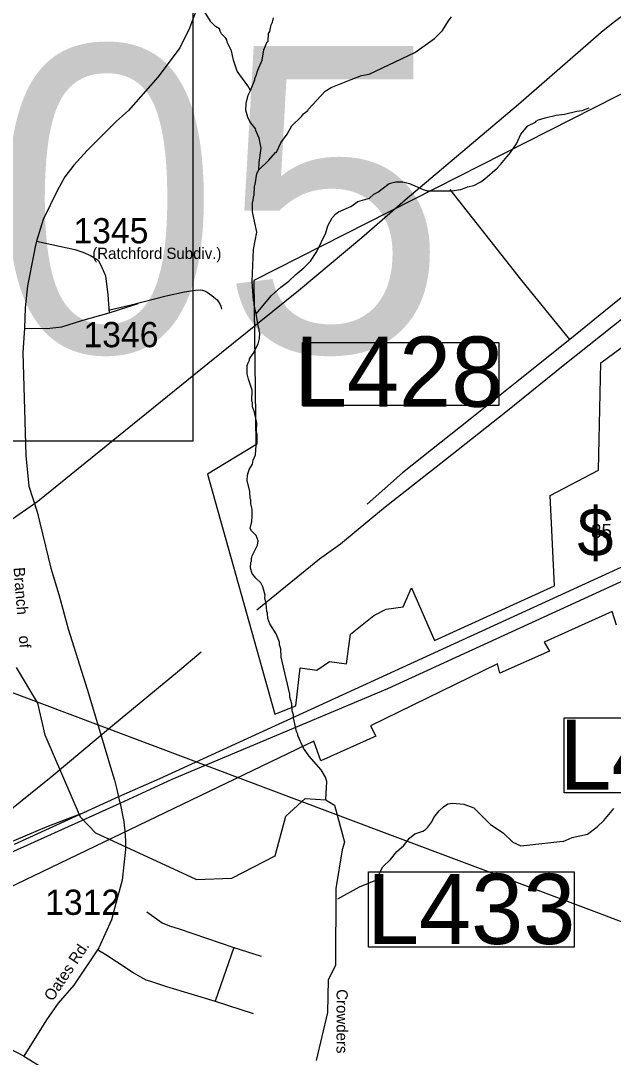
# Model space of a CAD drawing. Extents: x 1268485 to 1426702, y 514839 to 616766.
# Drawn here: x 1327496 to 1330964, y 558786 to 564846 of the extents above; entities that cross this region are included whole.
import ezdxf

# ---------------------------------------------------------------- set-up
doc = ezdxf.new("R2010")
doc.units = 0
for name, color, linetype in [('Old_Level_11', 7, 'Continuous'), ('Old_Level_21', 7, 'Continuous'), ('Old_Level_27', 7, 'Continuous'), ('Old_Level_3', 7, 'Continuous'), ('Old_Level_31', 7, 'Continuous'), ('Old_Level_32', 7, 'Continuous'), ('Old_Level_35', 7, 'Continuous'), ('Old_Level_48', 7, 'Continuous'), ('Old_Level_49', 7, 'Continuous'), ('Old_Level_5', 7, 'Continuous'), ('Old_Level_50', 7, 'Continuous'), ('Old_Level_56', 7, 'Continuous'), ('Old_Level_59', 7, 'Continuous'), ('Old_Level_62', 7, 'Continuous'), ('Old_Level_8', 7, 'Continuous')]:
    doc.layers.add(name, color=color, linetype=linetype)

msp = doc.modelspace()

# ---------------------------------------------------------------- linework, layer by layer
at = {"layer": 'Old_Level_27'}
msp.add_line((1328067.75, 560307.678), (1327458.911, 560030.7), dxfattribs=at)
for points in [[(1332529.311, 562317.965), (1332282.077, 562218.623), (1331498.337, 561867.398), (1330986.441, 561639.496), (1329637.812, 561021.725), (1328307.743, 560413.228), (1328067.75, 560307.678)], [(1328078.511, 560272.136), (1328383.077, 560412.151), (1329644.484, 560942.191), (1331147.679, 561630.728), (1332269.072, 562138.377), (1332505.913, 562241.347)], [(1327167.101, 559864.229), (1327336.664, 559937.838), (1327754.957, 560125.025), (1328078.511, 560272.136)]]:
    msp.add_lwpolyline(points, dxfattribs=at)
at = {"layer": 'Old_Level_3'}
msp.add_lwpolyline([(1328502.794, 562387.187), (1321666.276, 562387.187), (1321666.276, 565305.788), (1328502.794, 565305.788), (1328502.794, 562387.187)], dxfattribs=at)
at = {"layer": 'Old_Level_31'}
for p, q in [((1329594.998, 561004.892), (1329594.998, 561004.892)), ((1329655.417, 560946.203), (1329655.417, 560946.203)), ((1328087.585, 560229.193), (1328087.585, 560229.193)), ((1327555.947, 560086.737), (1327555.947, 560086.737))]:
    msp.add_line(p, q, dxfattribs=at)
for points in [[(1329145.139, 562963.791), (1330293.482, 562963.791), (1330293.482, 562596.214), (1329145.139, 562596.214), (1329145.139, 562963.791)], [(1330676.835, 560771.274), (1331879.394, 560771.274), (1331879.394, 560331.797), (1330676.835, 560331.797), (1330676.835, 560771.274)], [(1329531.798, 559869.804), (1330734.358, 559869.804), (1330734.358, 559430.327), (1329531.798, 559430.327), (1329531.798, 559869.804)]]:
    msp.add_lwpolyline(points, dxfattribs=at)
at = {"layer": 'Old_Level_32'}
msp.add_line((1328014.55, 563137.761), (1328183.131, 563191.915), dxfattribs=at)
for points in [[(1328601.342, 565116.811), (1328483.331, 564802.08), (1328427.696, 564688.126), (1328341.28, 564571.937), (1328299.255, 564515.404), (1328126.39, 564320.615), (1328056.286, 564259.234), (1327884.734, 564087.373), (1327806.432, 564001.409), (1327754.917, 563933.436), (1327711.645, 563855.468), (1327626.902, 563683.131), (1327589.163, 563556.624)], [(1327589.163, 563556.624), (1327581.331, 563523.835), (1327572.572, 563483.205), (1327535.767, 563295.555), (1327521.747, 563166.655), (1327518.158, 563048.169)], [(1327589.163, 563556.624), (1327812.676, 563507.757), (1327859.997, 563491.974), (1327905.563, 563472.683), (1327948.819, 563446.479), (1327966.013, 563415.918), (1327992.606, 563355.354), (1328005.617, 563243.154), (1328014.55, 563137.761)], [(1327518.158, 563048.169), (1327648.797, 563045.799), (1327737.402, 563055.795), (1327854.855, 563093.78), (1328014.55, 563137.761)], [(1327518.158, 563048.169), (1327509.478, 562905.349), (1327525.993, 562303.622), (1327543.809, 562125.177), (1327591.848, 561974.994), (1327672.62, 561645.753), (1327719.122, 561490.743), (1327774.535, 561291.331), (1327886.287, 560938.512), (1327969.927, 560660.295), (1328022.7, 560481.965), (1328045.358, 560405.4), (1328056.048, 560358.645), (1328067.75, 560307.678)], [(1328078.511, 560272.136), (1328096.537, 560182.447), (1328097.104, 560177.555), (1328105.063, 560108.864), (1328109.318, 560050.65), (1328110.393, 560001.156), (1328090.596, 559821.595), (1328042.264, 559642.523), (1328026.915, 559589.219), (1327952.882, 559425.059), (1327807.987, 559207.242), (1327716.282, 559103.249), (1327647.931, 559005.04), (1327514.924, 558792.808)], [(1328067.75, 560307.678), (1328073.13, 560288.292), (1328078.511, 560272.136)], [(1327514.924, 558792.808), (1326995.967, 559063.794), (1326887.016, 559102.705), (1326772.765, 559124.409), (1326768.13, 559121.667), (1326720.811, 559116.405), (1326662.975, 559102.376), (1326592.344, 559062.325)], [(1327514.924, 558792.808), (1327879.273, 558568.359)]]:
    msp.add_lwpolyline(points, dxfattribs=at)
at = {"layer": 'Old_Level_35'}
for p, q in [((1328744.165, 559427.862), (1328634.872, 559114.798)), ((1328744.165, 559427.862), (1328902.875, 559377.88)), ((1328634.872, 559114.798), (1328856.533, 559041.697))]:
    msp.add_line(p, q, dxfattribs=at)
for points in [[(1330709.384, 562981.312), (1330429.795, 563327.44), (1330241.968, 563565.556), (1330009.028, 563859.14)], [(1331141.839, 563330.003), (1330980.77, 563201.692), (1330709.384, 562981.312)], [(1328017.46, 563154.837), (1328134.34, 563183.749), (1328348.414, 563238.448), (1328454.734, 563261.208), (1328519.223, 563270.436), (1328546.392, 563272.896), (1328559.925, 563271.051), (1328572.126, 563267.36), (1328586.89, 563259.363), (1328601.038, 563250.135), (1328615.084, 563240.293), (1328627.49, 563229.271), (1328636.102, 563221.889), (1328645.33, 563213.226), (1328654.454, 563201.538), (1328661.221, 563189.901), (1328666.86, 563176.368), (1328670.551, 563158.58)], [(1330709.384, 562981.312), (1330409.905, 562741.76), (1330126.626, 562516.202), (1329730.26, 562203.088), (1329523.363, 562019.874)], [(1327879.05, 560221.824), (1327648.982, 560133.702), (1327469.766, 560057.115), (1327354.219, 560010.825), (1327242.773, 559972.121), (1327161.368, 559947.105), (1326998.761, 559905.274), (1326668.525, 559843.195), (1326544.468, 559821.818), (1326260.676, 559771.427), (1326166.865, 559754.561), (1326091.098, 559739.336)], [(1328234.713, 559635.631), (1328324.731, 559572.065), (1328367.792, 559553.559), (1328423.156, 559536.642), (1328744.165, 559427.862)], [(1327951.023, 559411.509), (1327993.982, 559387.825), (1328057.138, 559346.559), (1328131.879, 559296.321), (1328157.203, 559279.815), (1328170.121, 559271.51), (1328183.347, 559263.461), (1328196.983, 559255.823), (1328215.643, 559245.878), (1328229.279, 559239.419), (1328250.502, 559232.55), (1328349.337, 559200.459), (1328634.872, 559114.798)]]:
    msp.add_lwpolyline(points, dxfattribs=at)
at = {"layer": 'Old_Level_48'}
for points in [[(1331382.607, 564606.216), (1328860.998, 563326.336), (1328873.298, 562366.427), (1328590.385, 562194.135), (1328984.003, 560791.189), (1329107.008, 560840.416), (1329131.609, 561061.934), (1329230.013, 561049.627), (1329303.817, 561098.853), (1329402.221, 561086.546), (1329426.822, 561258.839), (1329562.128, 561369.597), (1329635.931, 561406.516), (1329734.335, 561418.824), (1329783.538, 561529.582), (1329918.843, 561221.919), (1330619.974, 561541.888), (1330595.372, 562071.07), (1330878.285, 562218.748), (1330890.585, 562846.381), (1331862.328, 563560.16)], [(1330982.204, 561311.916), (1330958.548, 561392.204), (1330559.787, 561212.359), (1330590.2, 561160.975), (1330299.577, 561032.514), (1330286.06, 561087.11), (1329542.605, 560724.209), (1329574.451, 560663.675), (1329252.922, 560518.236), (1329212.141, 560634.871), (1326800.675, 559475.871), (1326611.792, 559257.337), (1326553.956, 559196.331), (1326597.361, 559147.604), (1326593.415, 558866.488), (1326359.163, 558587.933), (1326236.675, 558748.008)]]:
    msp.add_lwpolyline(points, dxfattribs=at)
at = {"layer": 'Old_Level_49'}
for points in [[(1331382.607, 564606.216), (1328860.998, 563326.336), (1328873.298, 562366.427), (1328590.385, 562194.135), (1328984.003, 560791.189), (1329107.008, 560840.416), (1329131.609, 561061.934), (1329230.013, 561049.627), (1329303.817, 561098.853), (1329402.221, 561086.546), (1329426.822, 561258.839), (1329562.128, 561369.597), (1329635.931, 561406.516), (1329734.335, 561418.824), (1329783.538, 561529.582), (1329918.843, 561221.919), (1330619.974, 561541.888), (1330595.372, 562071.07), (1330878.285, 562218.748), (1330890.585, 562846.381), (1331862.328, 563560.16)], [(1330982.204, 561311.916), (1330958.548, 561392.204), (1330559.787, 561212.359), (1330590.2, 561160.975), (1330299.577, 561032.514), (1330286.06, 561087.11), (1329542.605, 560724.209), (1329574.451, 560663.675), (1329252.922, 560518.236), (1329212.141, 560634.871), (1326800.675, 559475.871), (1326611.792, 559257.337), (1326553.956, 559196.331), (1326597.361, 559147.604), (1326593.415, 558866.488), (1326359.163, 558587.933), (1326236.675, 558748.008)]]:
    msp.add_lwpolyline(points, dxfattribs=at)
at = {"layer": 'Old_Level_50'}
msp.add_line((1328087.585, 560229.193), (1328087.585, 560229.193), dxfattribs=at)
at = {"layer": 'Old_Level_56'}
for p, q in [((1329606.916, 560106.917), (1330881.385, 559627.803)), ((1330881.385, 559627.803), (1334943.718, 558100.644))]:
    msp.add_line(p, q, dxfattribs=at)
for points in [[(1328878.307, 561402.073), (1329245.087, 561700.037), (1329367.107, 561787.424), (1329619.832, 561996.04), (1329982.33, 562280.084), (1330334.71, 562558.528), (1330680.889, 562837.098), (1331031.309, 563117.582), (1331630.329, 563600.564), (1331779.197, 563729.431), (1331940.062, 563857.856), (1332100.891, 563984.481), (1332555.244, 564348.515), (1332993.48, 564707.071), (1333052.21, 564741.906), (1333581.778, 565164.454)], [(1315004.534, 565103.612), (1319854.163, 563773.284), (1329606.916, 560106.917)], [(1322368.342, 558497.453), (1323149.329, 559033.415), (1323523.505, 559291.019), (1323928.165, 559571.821), (1324422.352, 559906.449), (1324758.082, 560142.815), (1325099.527, 560374.864), (1325632.404, 560742.731), (1325996.213, 560982.333), (1326370.148, 561227.936), (1326872.337, 561562.403), (1327242.146, 561801.884), (1327422.73, 561915.709), (1327595.677, 562037.891), (1328590.541, 562842.061), (1329121.594, 563267.69), (1329492.617, 563577.574), (1329745.583, 563798.191), (1330410.38, 564357.886), (1330893.904, 564779.361), (1330963.079, 564835.996), (1331046.572, 564898.146)], [(1322933.443, 557415.562), (1323344.853, 557634.199), (1323742.183, 557859.121), (1324147.795, 558087.879), (1324553.322, 558312.436), (1324944.571, 558533.478), (1325362.103, 558757.994), (1325797.996, 558999.95), (1326073.187, 559131.681), (1326235.889, 559241.864), (1326558.622, 559518.511), (1326938.245, 559837.835), (1327309.186, 560133.522), (1327674.242, 560425.125), (1328033.46, 560724.849), (1328413.001, 561040.172), (1328552.741, 561155.884)]]:
    msp.add_lwpolyline(points, dxfattribs=at)
at = {"layer": 'Old_Level_59'}
for points in [[(1328522.913, 559824.894), (1327936.875, 560095.973), (1327846.857, 560189.681), (1327638.786, 560669.714), (1327597.235, 560856.8), (1327472.582, 561064.674)], [(1328522.913, 559824.894), (1328732.887, 559833.814), (1328985.921, 559963.253), (1329047.283, 560196.574), (1329161.776, 560298.404), (1329281.401, 560290.721), (1329333.516, 560260.218), (1329390.763, 560043.829), (1329378.041, 559999.278), (1329339.841, 559772.35), (1329338.918, 559322.721), (1329294.935, 559238.189), (1329290.834, 559047.901), (1329225.935, 558766.928)]]:
    msp.add_lwpolyline(points, dxfattribs=at)
at = {"layer": 'Old_Level_62'}
msp.add_line((1328660.708, 564797.561), (1328636.512, 564811.35), dxfattribs=at)
for points in [[(1328520.35, 564980.16), (1328605.242, 564844.056), (1328636.512, 564811.35)], [(1328840.949, 564438.668), (1328866.683, 564500.851), (1328866.786, 564508.848), (1328875.193, 564524.637), (1328884.01, 564556.42), (1328909.437, 564615.782), (1328918.869, 564675.555), (1328939.579, 564723.025), (1328944.09, 564726.921), (1328947.166, 564770.802), (1328953.42, 564782.643), (1328962.34, 564822.423), (1328970.747, 564838.212), (1328975.361, 564862.101)], [(1328889.137, 563973.508), (1328949.319, 564030.82), (1328986.946, 564074.957), (1328992.483, 564077.726), (1329018.832, 564132.32), (1329056.562, 564182.507), (1329082.193, 564231.463), (1329139.505, 564286.059), (1329151.808, 564301.745), (1329176.312, 564321.123), (1329180.516, 564329.017), (1329279.043, 564434.567), (1329313.492, 564455.739), (1329430.679, 564502.799), (1329491.169, 564525.303), (1329535.461, 564534.172), (1329802.438, 564659.561), (1329918.088, 564742.658), (1329965.557, 564789.461), (1329998.878, 564844.62), (1330017.436, 564868.15)], [(1328840.949, 564438.668), (1328825.775, 564465.838), (1328763.85, 564551.037), (1328741.396, 564615.628), (1328730.734, 564669.352), (1328703.974, 564719.744), (1328702.334, 564733.482), (1328696.593, 564743.632), (1328671.269, 564769.161), (1328663.579, 564783.771), (1328660.708, 564797.561)], [(1328889.137, 563973.508), (1328890.982, 564016.261), (1328902.67, 564099.974), (1328892.007, 564158.619), (1328870.477, 564207.319), (1328871.707, 564212.752), (1328836.746, 564257.607), (1328825.365, 564281.855), (1328814.395, 564322.148), (1328815.318, 564362.133), (1328828.441, 564409.808), (1328840.949, 564438.668)], [(1328874.988, 563132.333), (1328964.288, 563238.498), (1329019.55, 563289.095), (1329066.302, 563323.954), (1329107.312, 563362.914), (1329153.244, 563401.054), (1329193.126, 563440.782), (1329228.498, 563495.89), (1329281.094, 563606.567), (1329294.114, 563646.244), (1329319.233, 563693.611), (1329339.738, 563717.09), (1329356.04, 563728.675), (1329428.731, 563758.87), (1329469.536, 563789.883), (1329537.921, 563808.185), (1329562.528, 563831.561), (1329586.826, 563842.941), (1329652.033, 563893.332), (1329692.223, 563904.302), (1329732.208, 563903.329), (1329771.988, 563894.307), (1329851.138, 563858.371), (1329875.027, 563851.758), (1330018.973, 563852.168), (1330071.159, 563858.883), (1330111.555, 563873.904), (1330147.746, 563882.977), (1330188.244, 563903.944), (1330212.645, 563921.373), (1330284.106, 563983.555), (1330304.714, 564005.086), (1330362.333, 564075.623), (1330397.602, 564126.733), (1330422.926, 564182.097), (1330464.449, 564231.053), (1330508.638, 564251.968), (1330512.739, 564257.864), (1330526.888, 564265.502), (1330565.232, 564278.574), (1330629.619, 564292.979), (1330677.703, 564299.745), (1330750.189, 564317.944), (1330782.28, 564321.173), (1330822.573, 564336.142)], [(1328874.988, 563132.333), (1328862.992, 563184.98), (1328863.402, 563200.974), (1328859.609, 563209.073), (1328850.279, 563321.289), (1328858.789, 563509.065), (1328878.884, 563609.233), (1328852.125, 563729.24), (1328853.457, 563785.219), (1328857.661, 563793.113), (1328858.174, 563817.104), (1328862.377, 563824.999), (1328863.71, 563880.927), (1328867.914, 563888.821), (1328877.449, 563952.592), (1328889.137, 563973.508)], [(1329281.401, 560290.721), (1329287.963, 560398.579), (1329280.581, 560422.775), (1329255.667, 560467.374), (1329183.591, 560547.139), (1329150.68, 560593.993), (1329118.487, 560666.787), (1329118.59, 560674.784), (1329111.003, 560690.983), (1329092.958, 560771.414), (1329093.368, 560787.408), (1329085.884, 560811.604), (1329082.911, 560851.641), (1329071.838, 560891.934), (1329072.248, 560907.928), (1329021.498, 561125.181), (1329018.627, 561173.214), (1329011.245, 561197.41), (1329011.553, 561213.404), (1328990.74, 561261.95), (1328954.138, 561320.851), (1328942.86, 561351.096), (1328939.682, 561383.187), (1328935.888, 561391.287), (1328933.018, 561439.371), (1328925.841, 561471.514), (1328926.148, 561487.508), (1328913.333, 561535.848), (1328901.952, 561560.096), (1328872.527, 561586.856), (1328851.202, 561613.358), (1328841.975, 561645.603), (1328842.795, 561677.591), (1328846.896, 561685.486), (1328847.306, 561701.48), (1328851.715, 561717.371), (1328881.242, 561780.63), (1328885.856, 561804.518), (1328874.578, 561836.762), (1328847.203, 561863.471), (1328839.616, 561877.67), (1328848.536, 561917.45), (1328851.304, 561949.336), (1328850.279, 561989.373), (1328843, 562021.566), (1328843.615, 562045.557), (1328839.821, 562053.657), (1328836.746, 562093.693), (1328822.29, 562158.079), (1328823.11, 562190.067), (1328833.875, 562221.799), (1328852.637, 562253.326), (1328857.148, 562277.214), (1328869.964, 562308.895), (1328875.295, 562364.721), (1328879.499, 562372.615), (1328880.832, 562428.594), (1328877.243, 562444.691), (1328878.371, 562492.673), (1328863.915, 562557.008), (1328852.637, 562589.303), (1328853.252, 562613.295), (1328849.459, 562621.394), (1328850.997, 562685.32), (1328828.544, 562749.859), (1328821.264, 562782.052), (1328822.495, 562830.035), (1328826.801, 562845.926), (1328835.208, 562861.715), (1328835.413, 562869.712), (1328856.226, 562901.188), (1328885.548, 562956.449), (1328894.263, 562988.232), (1328895.083, 563020.22), (1328891.187, 563028.32), (1328891.597, 563044.314), (1328887.804, 563052.414), (1328874.988, 563132.333)], [(1329352.599, 559712.881), (1329479.814, 559782.889), (1329575.225, 559821.076), (1329615.944, 559898.457), (1329660.953, 559941.313), (1329698.067, 559988.372), (1329736.309, 560022.769), (1329771.988, 560066.548), (1329802.541, 560091.769), (1329848.985, 560108.635), (1329865.184, 560118.221), (1329879.538, 560131.857), (1329902.299, 560163.281), (1329914.91, 560186.965), (1329945.77, 560226.181), (1329970.376, 560249.608), (1329996.828, 560266.935), (1330022.972, 560272.267), (1330088.794, 560266.628), (1330148.259, 560243.508), (1330245.864, 560146.723), (1330320.708, 560098.895), (1330375.457, 560043.531), (1330422.926, 560022.359), (1330668.271, 560049.683), (1330671.552, 560048.145), (1330724.045, 560070.854), (1330812.525, 560090.641), (1330869.53, 560133.19), (1330908.489, 560170.253), (1330968.16, 560240.739)]]:
    msp.add_lwpolyline(points, dxfattribs=at)

# ---------------------------------------------------------------- texts
at = {"layer": 'Old_Level_11'}
msp.add_text('(Ratchford Subdiv.)', height=65.61666, dxfattribs=at).set_placement((1327915.065, 563453.267))
msp.add_text('Oates Rd.', height=65.6167, rotation=56.367725, dxfattribs=at).set_placement((1327682.634, 559109.509))
at = {"layer": 'Old_Level_21'}
for s, height, rotation, p in [('Branch     of', 65.61666, 274.3956, (1327454.485, 561648.178)), ('Crowders', 65.6167, 270.0000194, (1329344.512, 559183.801))]:
    msp.add_text(s, height=height, rotation=rotation, dxfattribs=at).set_placement(p)
at = {"layer": 'Old_Level_3'}
msp.add_text('U-3405', height=1788.0542, dxfattribs=at).set_placement((1322149.023, 562909.414))
at = {"layer": 'Old_Level_31'}
for s, p in [('L428', (1329100.641, 562589.29)), ('L426', (1330648.37, 560349.706)), ('L433', (1329522.105, 559448.236))]:
    msp.add_text(s, height=410.1042, dxfattribs=at).set_placement(p)
at = {"layer": 'Old_Level_5'}
for s, height, p in [('$', 283.158, (1330754.167, 561713.771)), ('85', 82.0208, (1330834.064, 561821.94))]:
    msp.add_text(s, height=height, dxfattribs=at).set_placement(p)
at = {"layer": 'Old_Level_8'}
for s, p in [('1345', (1327804.842, 563544.055)), ('1346', (1327863.504, 562937.046)), ('1312', (1327639.41, 559618.614))]:
    msp.add_text(s, height=147.6375, dxfattribs=at).set_placement(p)

doc.saveas('drawing.dxf')
